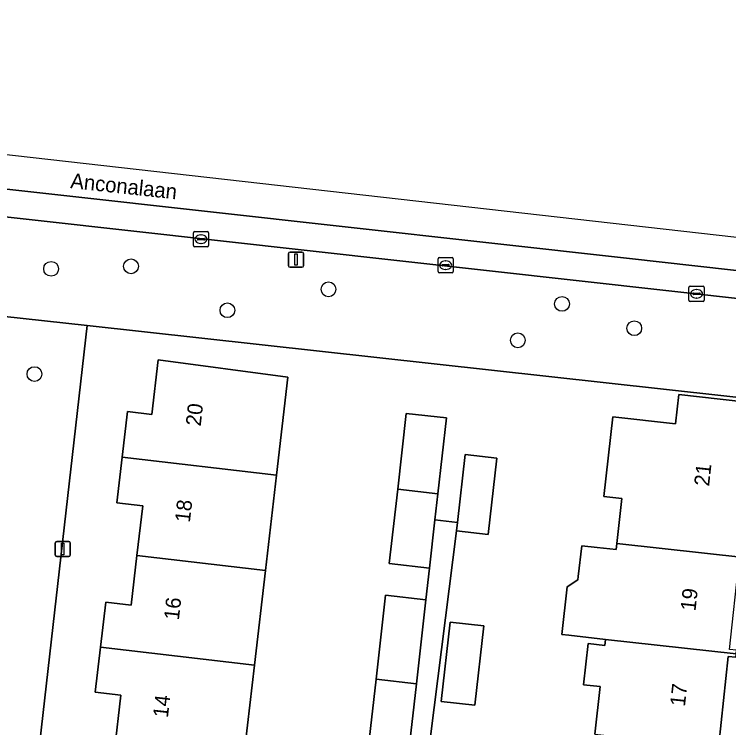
# Model space of a CAD drawing. Extents: x 162082 to 163401, y 388089 to 388636.
# Drawn here: x 162831.24 to 162878.47, y 388524.82 to 388571.98 of the extents above; entities that cross this region are included whole.
import ezdxf

# ---------------------------------------------------------------- set-up
doc = ezdxf.new("R2010")
doc.units = 0
for name, color, linetype in [('IMGEO_Boom', 7, 'Continuous'), ('IMGEO_Erf', 7, 'Continuous'), ('IMGEO_Groenvoorziening', 7, 'Continuous'), ('IMGEO_Kolk', 7, 'Continuous'), ('IMGEO_Lichtmast', 7, 'Continuous'), ('IMGEO_Openbare_ruimte_label', 7, 'Continuous'), ('IMGEO_Pand', 7, 'Continuous'), ('IMGEO_Pand_nummerreeks', 7, 'Continuous'), ('IMGEO_Rijbaan_lokaal_gesloten', 7, 'Continuous'), ('IMGEO_Rijbaan_lokaal_open', 7, 'Continuous'), ('IMGEO_Voetpad_open', 7, 'Continuous')]:
    doc.layers.add(name, color=color, linetype=linetype)

msp = doc.modelspace()

# ---------------------------------------------------------------- linework, layer by layer
at = {"layer": 'IMGEO_Boom'}
for centre in [(162833.679, 388555.149), (162838.962, 388555.318), (162852.014, 388553.798), (162867.454, 388552.832), (162845.332, 388552.412), (162872.226, 388551.224), (162864.53, 388550.424), (162832.577, 388548.191)]:
    msp.add_circle(centre, 0.489, dxfattribs=at)
at = {"layer": 'IMGEO_Erf'}
for points in [[(162885.731, 388545.91), (162836.053, 388551.411), (162832.924, 388523.891)], [(162837.857, 388523.317), (162838.281, 388526.963), (162836.594, 388527.159), (162836.941, 388530.14), (162837.287, 388533.119), (162838.973, 388532.923), (162839.354, 388536.202), (162839.735, 388539.481), (162838.026, 388539.679), (162838.377, 388542.695), (162838.727, 388545.709), (162840.34, 388545.521), (162840.759, 388549.127), (162849.326, 388547.99), (162848.573, 388541.511), (162847.842, 388535.217), (162847.115, 388528.959), (162846.345, 388522.331)], [(162869.619, 388524.394), (162869.973, 388527.53), (162868.863, 388527.655), (162869.171, 388530.384), (162870.289, 388530.257), (162870.334, 388530.658), (162867.894, 388530.928), (162867.435, 388530.979), (162867.783, 388534.138), (162868.5, 388534.582), (162868.527, 388534.82), (162868.754, 388536.844), (162869.781, 388536.728), (162871.028, 388536.587), (162871.075, 388537.002), (162871.41, 388539.973), (162870.218, 388540.107), (162870.811, 388545.366), (162874.962, 388544.898), (162875.182, 388546.844), (162880.84, 388546.211)], [(162854.642, 388523.409), (162855.165, 388528.025), (162855.793, 388533.569), (162858.45, 388533.263), (162858.688, 388535.363), (162856.031, 388535.664), (162856.588, 388540.58), (162857.157, 388545.595), (162859.814, 388545.294), (162859.245, 388540.272), (162859.05, 388538.557), (162860.54, 388538.387), (162861.049, 388542.88), (162863.136, 388542.643), (162862.564, 388537.596), (162860.477, 388537.833), (162858.755, 388524.231)], [(162878.937, 388529.469), (162878.44, 388529.523), (162877.814, 388523.71)]]:
    msp.add_lwpolyline(points, dxfattribs=at)
msp.add_lwpolyline([(162859.453, 388526.551), (162860.048, 388531.795), (162862.274, 388531.549), (162861.679, 388526.299)], close=True, dxfattribs=at)
at = {"layer": 'IMGEO_Groenvoorziening'}
msp.add_lwpolyline([(162797.242, 388562.316), (162788.394, 388563.304), (162761.06, 388566.354), (162757.762, 388560.635), (162757.947, 388560.613), (162757.884, 388560.09), (162770.012, 388558.707), (162771.615, 388558.524), (162782.005, 388557.339), (162787.204, 388556.75), (162795.399, 388555.856), (162801.378, 388555.202), (162836.053, 388551.411), (162885.731, 388545.91), (162891.85, 388545.225), (162897.573, 388544.584), (162898.152, 388549.754), (162898.22, 388551.047)], close=True, dxfattribs=at)
at = {"layer": 'IMGEO_Kolk'}
for p, q in [((162843.086, 388556.685), (162843.086, 388557.537)), ((162843.161, 388557.611), (162844.013, 388557.611)), ((162844.087, 388557.537), (162844.087, 388556.685)), ((162843.345, 388557.105), (162843.345, 388557.117)), ((162843.783, 388557.068), (162843.385, 388557.068)), ((162843.388, 388557.154), (162843.786, 388557.154)), ((162843.574, 388557.391), (162843.599, 388557.391)), ((162843.829, 388557.117), (162843.829, 388557.105)), ((162844.013, 388556.611), (162843.161, 388556.611)), ((162843.597, 388556.831), (162843.572, 388556.831)), ((162859.255, 388554.963), (162859.255, 388555.815)), ((162859.33, 388555.889), (162860.182, 388555.889)), ((162859.743, 388555.669), (162859.768, 388555.669)), ((162860.256, 388555.815), (162860.256, 388554.963)), ((162859.514, 388555.383), (162859.514, 388555.395)), ((162859.952, 388555.346), (162859.554, 388555.346)), ((162859.557, 388555.432), (162859.955, 388555.432)), ((162859.766, 388555.109), (162859.741, 388555.109)), ((162859.998, 388555.395), (162859.998, 388555.383)), ((162860.182, 388554.889), (162859.33, 388554.889)), ((162875.844, 388553.072), (162875.844, 388553.924)), ((162875.919, 388553.998), (162876.771, 388553.998)), ((162876.332, 388553.778), (162876.357, 388553.778)), ((162876.845, 388553.924), (162876.845, 388553.072)), ((162876.103, 388553.492), (162876.103, 388553.504)), ((162876.541, 388553.455), (162876.143, 388553.455)), ((162876.146, 388553.541), (162876.544, 388553.541)), ((162876.355, 388553.218), (162876.33, 388553.218)), ((162876.587, 388553.504), (162876.587, 388553.492)), ((162876.771, 388552.998), (162875.919, 388552.998))]:
    msp.add_line(p, q, dxfattribs=at)
for points in [[(162843.086, 388556.685), (162843.086, 388557.537)], [(162843.161, 388557.611), (162844.013, 388557.611)], [(162844.087, 388557.537), (162844.087, 388556.685)], [(162844.013, 388556.611), (162843.161, 388556.611)], [(162859.255, 388554.963), (162859.255, 388555.815)], [(162859.33, 388555.889), (162860.182, 388555.889)], [(162860.256, 388555.815), (162860.256, 388554.963)], [(162860.182, 388554.889), (162859.33, 388554.889)], [(162875.844, 388553.072), (162875.844, 388553.924)], [(162875.919, 388553.998), (162876.771, 388553.998)], [(162876.845, 388553.924), (162876.845, 388553.072)], [(162876.771, 388552.998), (162875.919, 388552.998)]]:
    msp.add_lwpolyline(points, dxfattribs=at)
for centre, radius, start, end in [((162843.163, 388557.535), 0.0765, 91.552, 178.448), ((162843.163, 388557.535), 0.0765, 91.552, 178.448), ((162844.011, 388557.535), 0.0765, 1.552, 88.448), ((162844.011, 388557.535), 0.0765, 1.552, 88.448), ((162843.385, 388557.114), 0.0403, 85.8775, 175.7526), ((162843.382, 388557.104), 0.0366, 178.938, 274.7102), ((162843.786, 388557.111), 0.043, 264.8664, 352.4533), ((162843.79, 388557.116), 0.0386, 1.7309, 96.639), ((162843.163, 388556.687), 0.0765, 181.552, 268.448), ((162843.163, 388556.687), 0.0765, 181.552, 268.448), ((162844.011, 388556.687), 0.0765, 271.552, 358.448), ((162844.011, 388556.687), 0.0765, 271.552, 358.448), ((162859.332, 388555.813), 0.0765, 91.552, 178.448), ((162859.332, 388555.813), 0.0765, 91.552, 178.448), ((162860.18, 388555.813), 0.0765, 1.552, 88.448), ((162860.18, 388555.813), 0.0765, 1.552, 88.448), ((162859.554, 388555.392), 0.0403, 85.8775, 175.7526), ((162859.551, 388555.382), 0.0366, 178.938, 274.7102), ((162859.955, 388555.389), 0.043, 264.8664, 352.4533), ((162859.959, 388555.394), 0.0386, 1.7309, 96.639), ((162859.332, 388554.965), 0.0765, 181.552, 268.448), ((162859.332, 388554.965), 0.0765, 181.552, 268.448), ((162860.18, 388554.965), 0.0765, 271.552, 358.448), ((162860.18, 388554.965), 0.0765, 271.552, 358.448), ((162875.921, 388553.922), 0.0765, 91.552, 178.448), ((162875.921, 388553.922), 0.0765, 91.552, 178.448), ((162876.769, 388553.922), 0.0765, 1.552, 88.448), ((162876.769, 388553.922), 0.0765, 1.552, 88.448), ((162876.143, 388553.501), 0.0403, 85.8775, 175.7526), ((162876.14, 388553.491), 0.0366, 178.938, 274.7102), ((162876.544, 388553.498), 0.043, 264.8664, 352.4533), ((162876.548, 388553.503), 0.0386, 1.7309, 96.639), ((162875.921, 388553.074), 0.0765, 181.552, 268.448), ((162875.921, 388553.074), 0.0765, 181.552, 268.448), ((162876.769, 388553.074), 0.0765, 271.552, 358.448), ((162876.769, 388553.074), 0.0765, 271.552, 358.448)]:
    msp.add_arc(centre, radius, start, end, dxfattribs=at)
for centre, major_axis, ratio, start_param, end_param in [((162843.573, 388557.111), (-0.387, 0.002), 0.722429, 4.712389, 7.853982), ((162843.598, 388557.111), (-0.39, 0.002), 0.717154, 1.570796, 4.712389), ((162859.742, 388555.389), (-0.387, 0.002), 0.722429, 4.712389, 7.853982), ((162859.767, 388555.389), (-0.39, 0.002), 0.717154, 1.570796, 4.712389), ((162876.331, 388553.498), (-0.387, 0.002), 0.722429, 4.712389, 7.853982), ((162876.356, 388553.498), (-0.39, 0.002), 0.717154, 1.570796, 4.712389)]:
    msp.add_ellipse(centre, major_axis=major_axis, ratio=ratio, start_param=start_param, end_param=end_param, dxfattribs=at)
at = {"layer": 'IMGEO_Lichtmast'}
for p, q in [((162849.372, 388555.357), (162849.372, 388556.157)), ((162849.372, 388556.157), (162849.372, 388555.357)), ((162849.472, 388556.257), (162850.262, 388556.257)), ((162850.262, 388556.257), (162849.472, 388556.257)), ((162850.362, 388556.157), (162850.362, 388555.357)), ((162850.362, 388555.357), (162850.362, 388556.157)), ((162850.262, 388555.257), (162849.472, 388555.257)), ((162849.472, 388555.257), (162850.262, 388555.257)), ((162833.953, 388536.23), (162833.953, 388537.03)), ((162833.953, 388537.03), (162833.953, 388536.23)), ((162834.053, 388537.13), (162834.843, 388537.13)), ((162834.843, 388537.13), (162834.053, 388537.13)), ((162834.943, 388537.03), (162834.943, 388536.23)), ((162834.943, 388536.23), (162834.943, 388537.03)), ((162834.843, 388536.13), (162834.053, 388536.13)), ((162834.053, 388536.13), (162834.843, 388536.13))]:
    msp.add_line(p, q, dxfattribs=at)
for points in [[(162849.792, 388556.132), (162849.942, 388556.132), (162849.942, 388555.382), (162849.792, 388555.382), (162849.792, 388556.132)], [(162834.373, 388537.005), (162834.523, 388537.005), (162834.523, 388536.255), (162834.373, 388536.255), (162834.373, 388537.005)]]:
    msp.add_lwpolyline(points, dxfattribs=at)
for centre, start, end in [((162849.472, 388556.157), 90, 180), ((162849.472, 388556.157), 90, 180), ((162850.262, 388556.157), 0, 90), ((162850.262, 388556.157), 360, 90), ((162849.472, 388555.357), 180, 270), ((162849.472, 388555.357), 180, 270), ((162850.262, 388555.357), 270, 0), ((162850.262, 388555.357), 270, 0), ((162834.053, 388537.03), 90, 180), ((162834.053, 388537.03), 90, 180), ((162834.843, 388537.03), 0, 90), ((162834.843, 388537.03), 360, 90), ((162834.053, 388536.23), 180, 270), ((162834.053, 388536.23), 180, 270), ((162834.843, 388536.23), 270, 0), ((162834.843, 388536.23), 270, 0)]:
    msp.add_arc(centre, 0.1, start, end, dxfattribs=at)
at = {"layer": 'IMGEO_Pand'}
for points in [[(162838.377, 388542.695), (162848.573, 388541.511), (162849.326, 388547.99), (162840.759, 388549.127), (162840.34, 388545.521), (162838.727, 388545.709)], [(162879.67, 388536.053), (162879.692, 388536.258), (162879.23, 388536.308), (162879.86, 388542.154), (162880.367, 388542.1), (162880.411, 388542.509), (162879.902, 388542.564), (162880.265, 388545.941), (162880.802, 388545.879), (162880.84, 388546.211), (162875.182, 388546.844), (162874.962, 388544.898), (162870.811, 388545.366), (162870.218, 388540.107), (162871.41, 388539.973), (162871.075, 388537.002)], [(162859.245, 388540.272), (162859.814, 388545.294), (162857.157, 388545.595), (162856.588, 388540.58)], [(162863.136, 388542.643), (162861.049, 388542.88), (162860.54, 388538.387), (162860.477, 388537.833), (162862.564, 388537.596)], [(162838.377, 388542.695), (162838.026, 388539.679), (162839.735, 388539.481), (162839.354, 388536.202), (162847.842, 388535.217), (162848.573, 388541.511)], [(162859.05, 388538.557), (162859.245, 388540.272), (162856.588, 388540.58), (162856.031, 388535.664), (162858.688, 388535.363)], [(162879.166, 388535.896), (162879.647, 388535.844), (162879.67, 388536.053), (162871.075, 388537.002), (162871.028, 388536.587), (162869.781, 388536.728), (162868.754, 388536.844), (162868.527, 388534.82), (162868.5, 388534.582), (162867.783, 388534.138), (162867.435, 388530.979), (162867.894, 388530.928), (162870.334, 388530.658), (162878.962, 388529.705), (162878.987, 388529.941), (162878.529, 388529.99)], [(162836.941, 388530.14), (162847.115, 388528.959), (162847.842, 388535.217), (162839.354, 388536.202), (162838.973, 388532.923), (162837.287, 388533.119)], [(162855.165, 388528.025), (162857.821, 388527.716), (162858.45, 388533.263), (162855.793, 388533.569)], [(162859.453, 388526.551), (162861.679, 388526.299), (162862.274, 388531.549), (162860.048, 388531.795)], [(162878.962, 388529.705), (162870.334, 388530.658), (162870.289, 388530.257), (162869.171, 388530.384), (162868.863, 388527.655), (162869.973, 388527.53), (162869.619, 388524.394), (162878.29, 388523.435), (162878.314, 388523.656), (162877.814, 388523.71), (162878.44, 388529.523), (162878.937, 388529.469)], [(162836.941, 388530.14), (162836.594, 388527.159), (162838.281, 388526.963), (162837.857, 388523.317), (162846.104, 388522.359), (162846.345, 388522.331), (162847.115, 388528.959)], [(162855.165, 388528.025), (162854.642, 388523.409), (162857.298, 388523.103), (162857.821, 388527.716)]]:
    msp.add_lwpolyline(points, close=True, dxfattribs=at)
at = {"layer": 'IMGEO_Rijbaan_lokaal_gesloten'}
for points in [[(162898.661, 388555), (162748.571, 388571.976), (162748.313, 388569.613), (162755.69, 388568.792), (162761.263, 388568.173), (162788.597, 388565.123), (162797.445, 388564.135), (162815.695, 388562.098), (162871.917, 388555.824), (162898.423, 388552.866)], [(162815.695, 388562.098), (162797.445, 388564.135), (162788.597, 388565.123), (162761.263, 388568.173), (162755.69, 388568.792), (162748.313, 388569.613), (162748.117, 388567.815), (162749.465, 388567.674), (162750.113, 388567.576), (162761.06, 388566.354), (162788.394, 388563.304), (162797.242, 388562.316), (162898.22, 388551.047), (162898.423, 388552.866), (162871.917, 388555.824)]]:
    msp.add_lwpolyline(points, close=True, dxfattribs=at)
at = {"layer": 'IMGEO_Rijbaan_lokaal_open'}
msp.add_lwpolyline([(162836.053, 388551.411), (162801.378, 388555.202), (162800.285, 388545.207), (162829.053, 388542.324), (162827.637, 388527.57), (162821.57, 388528.208), (162819.581, 388528.417), (162802.616, 388530.2), (162800.627, 388530.409), (162799.75, 388524.546), (162832.576, 388520.969), (162832.688, 388522.19), (162832.924, 388523.891)], close=True, dxfattribs=at)
at = {"layer": 'IMGEO_Voetpad_open'}
msp.add_lwpolyline([(162860.477, 388537.833), (162860.54, 388538.387), (162859.05, 388538.557), (162858.688, 388535.363), (162858.45, 388533.263), (162857.821, 388527.716), (162857.298, 388523.103), (162857.085, 388521.261), (162858.428, 388521.127), (162858.755, 388524.231)], close=True, dxfattribs=at)

# ---------------------------------------------------------------- texts
at = {"layer": 'IMGEO_Openbare_ruimte_label'}
msp.add_text('Anconalaan', height=1, rotation=353.913, dxfattribs=at).set_placement((162834.92, 388560.49))
at = {"layer": 'IMGEO_Pand_nummerreeks'}
for s, rotation, p in [('20', 83.5848, (162843.564, 388544.717)), ('21', 83.8673, (162877.173, 388540.748)), ('18', 83.5848, (162842.849, 388538.354)), ('19', 83.6805, (162876.273, 388532.498)), ('16', 83.5848, (162842.122, 388531.899)), ('17', 83.6814, (162875.575, 388526.193)), ('14', 83.5848, (162841.397, 388525.446))]:
    msp.add_text(s, height=1, rotation=rotation, dxfattribs=at).set_placement(p)

doc.saveas('drawing.dxf')
